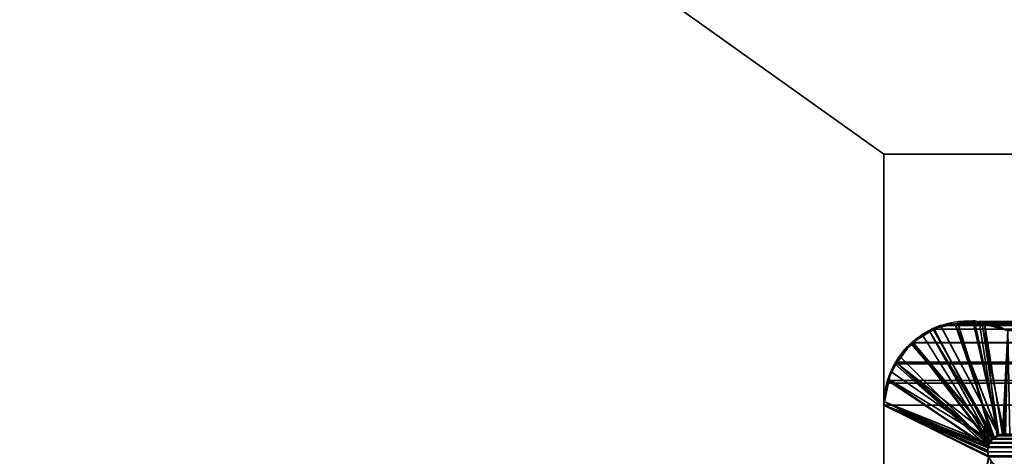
# Model space of a CAD drawing. Header units: millimetres. Extents: x -625 to 3625, y -115 to 71.
# Tile 749 of 1056: x 2483.82 to 2492.57, y 10.31 to 14.2. Entities that reach past the tile are written whole.
import ezdxf

# ---------------------------------------------------------------- set-up
doc = ezdxf.new("R2010")
doc.units = ezdxf.units.MM
doc.layers.add('151', color=7, linetype='Continuous', true_color=0xffffff)

# ---------------------------------------------------------------- blocks, each defined once
blk = doc.blocks.new('UG_SURFACE_003')
at = {"layer": '151', "color": 252, "linetype": 'Continuous', "lineweight": 35}
for points in [[(3625, -31, 2234.9999), (3625, 69, 2234.9999), (2275.0001, 69, 2234.9999), (2275.0001, -31, 2234.9999)], [(2425, -31, 2085), (2425, 69, 2085), (3474.9999, 69, 2085), (3474.9999, -31, 2085)]]:
    blk.add_3dface(points, dxfattribs=at)
blk = doc.blocks.new('UG_SURFACE_160')
at = {"layer": '151', "color": 46, "linetype": 'Continuous', "lineweight": 35}
for points in [[(2491.9355, 11.4492, 2016.5646), (2492.002, 11.4762, -5), (2491.9095, 11.4203, -5)], [(2491.9095, 11.4203, -5), (2492.002, 11.4762, -5), (2492.5196, 10.5024, -5), (2492.4779, 10.4776, -5)], [(2492.002, 11.4762, -5), (2491.9355, 11.4492, 2016.5646), (2492.1317, 11.4872, 2016.3684)], [(2492.4774, 10.4783, 2016.0224), (2492.4803, 10.4814, 2016.0198), (2492.1317, 11.4872, 2016.3684), (2491.9355, 11.4492, 2016.5646)], [(2492.1317, 11.4872, 2016.3684), (2492.1317, 11.4934, -5), (2492.002, 11.4762, -5)], [(2492.002, 11.4762, -5), (2492.1317, 11.4934, -5), (2492.5206, 10.503, -5), (2492.5196, 10.5024, -5)], [(2492.1317, 11.4934, -5), (2492.1317, 11.4872, 2016.3684), (2492.2888, 11.5176, 2016.2113)], [(2492.306, 11.5165, -5), (2492.1317, 11.4934, -5), (2492.2888, 11.5176, 2016.2113)], [(2492.2888, 11.5176, 2016.2113), (2492.1317, 11.4872, 2016.3684), (2492.4803, 10.4814, 2016.0198), (2492.5206, 10.4973, 2015.9793)], [(2492.5206, 10.503, -5), (2492.1317, 11.4934, -5), (2492.306, 11.5165, -5)], [(2492.306, 11.5165, -5), (2492.2888, 11.5176, 2016.2113), (2492.372, 11.4948, 2016.1281)], [(2492.372, 11.4948, 2016.1281), (2492.2888, 11.5176, 2016.2113), (2492.5206, 10.4973, 2015.9793)], [(2492.372, 11.4948, 2016.1281), (2492.3708, 11.4979, -5), (2492.306, 11.5165, -5)], [(2492.306, 11.5165, -5), (2492.3708, 11.4979, -5), (2492.5697, 10.5096, -5), (2492.5206, 10.503, -5)], [(2492.3708, 11.4979, -5), (2492.372, 11.4948, 2016.1281), (2492.6004, 11.4321, 2015.8994)], [(2492.6004, 11.4321, 2015.8994), (2492.6004, 11.4321, -5), (2492.3708, 11.4979, -5)], [(2492.3708, 11.4979, -5), (2492.6004, 11.4321, -5), (2492.5795, 10.511, -5), (2492.5697, 10.5096, -5)], [(2492.5206, 10.4973, 2015.9793), (2492.5542, 10.5105, 2015.9457), (2492.6004, 11.4321, 2015.8994), (2492.372, 11.4948, 2016.1281)], [(2491.7557, 11.3275, -5), (2491.8394, 11.3959, 2016.6605), (2491.9026, 11.4309, 2016.5975)], [(2491.9026, 11.4309, 2016.5975), (2491.9095, 11.4203, -5), (2491.7557, 11.3275, -5)], [(2491.7557, 11.3275, -5), (2491.9095, 11.4203, -5), (2492.4779, 10.4776, -5), (2492.4695, 10.4727, -5)], [(2491.7557, 11.3275, -5), (2491.7595, 11.319, 2016.7403), (2491.8394, 11.3959, 2016.6605)], [(2491.8394, 11.3959, 2016.6605), (2491.7595, 11.319, 2016.7403), (2492.4405, 10.4365, 2016.0594)], [(2492.4405, 10.4365, 2016.0594), (2492.4498, 10.447, 2016.0501), (2491.9026, 11.4309, 2016.5975), (2491.8394, 11.3959, 2016.6605)], [(2491.9095, 11.4203, -5), (2491.9026, 11.4309, 2016.5975), (2491.9355, 11.4492, 2016.5646)], [(2492.4498, 10.447, 2016.0501), (2492.4774, 10.4783, 2016.0224), (2491.9355, 11.4492, 2016.5646), (2491.9026, 11.4309, 2016.5975)], [(2492.6004, 11.4321, 2015.8994), (2492.5542, 10.5105, 2015.9457), (2492.5692, 10.5077, 2015.9309)], [(2492.5692, 10.5077, 2015.9309), (2492.6183, 10.4987, 2015.8815), (2492.6004, 11.4321, 2015.8994)], [(2491.7397, 11.3178, -5), (2491.6108, 11.1446, 2016.8893), (2491.6389, 11.2028, 2016.8612)], [(2491.7397, 11.3178, -5), (2491.6155, 11.1426, -5), (2491.6108, 11.1446, 2016.8893)], [(2491.6155, 11.1426, -5), (2491.7397, 11.3178, -5), (2492.4695, 10.4727, -5)], [(2491.7397, 11.3178, -5), (2491.6389, 11.2028, 2016.8612), (2491.7595, 11.319, 2016.7403)], [(2492.4309, 10.4119, 2016.0689), (2492.4405, 10.4365, 2016.0594), (2491.7595, 11.319, 2016.7403), (2491.6389, 11.2028, 2016.8612)], [(2491.7595, 11.319, 2016.7403), (2491.7557, 11.3275, -5), (2491.7397, 11.3178, -5)], [(2492.4695, 10.4727, -5), (2491.7397, 11.3178, -5), (2491.7557, 11.3275, -5)], [(2491.6389, 11.2028, 2016.8612), (2491.6108, 11.1446, 2016.8893), (2492.4309, 10.4119, 2016.0689)], [(2491.5626, 11.0678, -5), (2491.5385, 10.9961, 2016.9613), (2491.6108, 11.1446, 2016.8893)], [(2492.424, 10.3934, 2016.0761), (2491.6108, 11.1446, 2016.8893), (2491.5385, 10.9961, 2016.9613)], [(2491.6108, 11.1446, 2016.8893), (2491.6155, 11.1426, -5), (2491.5626, 11.0678, -5)], [(2492.4695, 10.4727, -5), (2492.451, 10.4474, -5), (2491.5626, 11.0678, -5), (2491.6155, 11.1426, -5)], [(2491.6108, 11.1446, 2016.8893), (2492.424, 10.3934, 2016.0761), (2492.4309, 10.4119, 2016.0689)], [(2491.5626, 11.0678, -5), (2491.5476, 10.996, -5), (2491.5385, 10.9961, 2016.9613)], [(2491.5476, 10.996, -5), (2491.5626, 11.0678, -5), (2492.451, 10.4474, -5)], [(2491.5385, 10.9961, 2016.9613), (2491.5302, 10.9788, 2016.9697), (2491.5044, 10.7991, 2016.9954), (2492.424, 10.3934, 2016.0761)], [(2491.5066, 10.799, -5), (2491.5044, 10.7991, 2016.9954), (2491.5302, 10.9788, 2016.9697)], [(2491.5066, 10.799, -5), (2491.5302, 10.9788, 2016.9697), (2491.5385, 10.9961, 2016.9613)], [(2491.5385, 10.9961, 2016.9613), (2491.5476, 10.996, -5), (2491.5066, 10.799, -5)], [(2492.451, 10.4474, -5), (2492.4345, 10.4249, -5), (2491.5066, 10.799, -5), (2491.5476, 10.996, -5)], [(2491.4999, 10.7678, -5), (2491.4999, 10.7678, 2017), (2491.5044, 10.7991, 2016.9954)], [(2491.5044, 10.7991, 2016.9954), (2491.5066, 10.799, -5), (2491.4999, 10.7678, -5)], [(2491.5044, 10.7991, 2016.9954), (2491.4999, 10.7678, 2017), (2492.4212, 10.3503, 2016.0789), (2492.4212, 10.3519, 2016.0787)], [(2491.4999, 10.7678, -5), (2491.5066, 10.799, -5), (2492.4345, 10.4249, -5), (2492.4316, 10.4125, -5)], [(2491.4999, 10.7678, -5), (2491.4999, 5, -5), (2491.4999, 5, 2017), (2491.4999, 10.7678, 2017)], [(2491.4999, 10.7678, -5), (2492.4316, 10.4125, -5), (2492.4264, 10.3904, -5)], [(2491.4999, 5, -5), (2491.4999, 10.7678, -5), (2492.4307, 10.3086, -5), (2492.4541, 10.2719, -5)], [(2491.4999, 10.7678, -5), (2492.4207, 10.3671, -5), (2492.4233, 10.3523, -5)], [(2492.4264, 10.3904, -5), (2492.4207, 10.3671, -5), (2491.4999, 10.7678, -5)], [(2492.4233, 10.3523, -5), (2492.4304, 10.3092, -5), (2492.4307, 10.3086, -5), (2491.4999, 10.7678, -5)], [(2492.4304, 10.3094, 2016.0697), (2492.4212, 10.3503, 2016.0789), (2491.4999, 10.7678, 2017), (2491.4999, 5, 2017)], [(2491.5044, 10.7991, 2016.9954), (2492.4212, 10.3519, 2016.0787), (2492.4238, 10.3911, 2016.0761)], [(2492.4238, 10.3911, 2016.0761), (2492.424, 10.3934, 2016.0761), (2491.5044, 10.7991, 2016.9954)], [(2492.4779, 10.4776, -5), (2492.5196, 10.5024, -5), (2492.5206, 10.4973, 2015.9793)], [(2492.5206, 10.4973, 2015.9793), (2492.4803, 10.4814, 2016.0198), (2492.4779, 10.4776, -5)], [(2492.5206, 10.4973, 2015.9793), (2492.5196, 10.5024, -5), (2492.5206, 10.503, -5)], [(2492.5692, 10.5077, 2015.9309), (2492.5542, 10.5105, 2015.9457), (2492.5206, 10.503, -5)], [(2492.5542, 10.5105, 2015.9457), (2492.5206, 10.4973, 2015.9793), (2492.5206, 10.503, -5)], [(2492.5206, 10.503, -5), (2492.5697, 10.5096, -5), (2492.5692, 10.5077, 2015.9309)], [(2492.5692, 10.5077, 2015.9309), (2492.5697, 10.5096, -5), (2492.5795, 10.511, -5)], [(2492.6183, 10.4987, 2015.8815), (2492.5692, 10.5077, 2015.9309), (2492.5795, 10.511, -5)], [(2492.4309, 10.4119, 2016.0689), (2492.424, 10.3934, 2016.0761), (2492.4264, 10.3904, -5)], [(2492.4264, 10.3904, -5), (2492.4316, 10.4125, -5), (2492.4309, 10.4119, 2016.0689)], [(2492.4405, 10.4365, 2016.0594), (2492.4309, 10.4119, 2016.0689), (2492.4316, 10.4125, -5)], [(2492.4316, 10.4125, -5), (2492.4345, 10.4249, -5), (2492.4498, 10.447, 2016.0501)], [(2492.4498, 10.447, 2016.0501), (2492.4405, 10.4365, 2016.0594), (2492.4316, 10.4125, -5)], [(2492.4345, 10.4249, -5), (2492.451, 10.4474, -5), (2492.4498, 10.447, 2016.0501)], [(2492.4774, 10.4783, 2016.0224), (2492.4498, 10.447, 2016.0501), (2492.451, 10.4474, -5)], [(2492.451, 10.4474, -5), (2492.4695, 10.4727, -5), (2492.4774, 10.4783, 2016.0224)], [(2492.4695, 10.4727, -5), (2492.4779, 10.4776, -5), (2492.4774, 10.4783, 2016.0224)], [(2492.4803, 10.4814, 2016.0198), (2492.4774, 10.4783, 2016.0224), (2492.4779, 10.4776, -5)], [(2492.4233, 10.3523, -5), (2492.4207, 10.3671, -5), (2492.4238, 10.3911, 2016.0761)], [(2492.4207, 10.3671, -5), (2492.4264, 10.3904, -5), (2492.4238, 10.3911, 2016.0761)], [(2492.4238, 10.3911, 2016.0761), (2492.4212, 10.3519, 2016.0787), (2492.4233, 10.3523, -5)], [(2492.4233, 10.3523, -5), (2492.4212, 10.3519, 2016.0787), (2492.4212, 10.3503, 2016.0789)], [(2492.4212, 10.3503, 2016.0789), (2492.4304, 10.3094, 2016.0697), (2492.4233, 10.3523, -5)], [(2492.4233, 10.3523, -5), (2492.4304, 10.3094, 2016.0697), (2492.4304, 10.3092, 2016.0697)], [(2492.4304, 10.3092, 2016.0697), (2492.4304, 10.3092, -5), (2492.4233, 10.3523, -5)], [(2492.424, 10.3934, 2016.0761), (2492.4238, 10.3911, 2016.0761), (2492.4264, 10.3904, -5)]]:
    blk.add_3dface(points, dxfattribs=at)
blk = doc.blocks.new('UG_SURFACE_161')
at = {"layer": '151', "color": 46, "linetype": 'Continuous', "lineweight": 35}
for points in [[(2492.4619, 10.4651, 2016.0382), (2491.9469, 11.4439, 2016.5532), (2491.9987, 11.475, 2016.5014), (2492.1591, 11.4924, 2016.3407)], [(2491.9987, 11.475, 2016.5014), (2491.9469, 11.4439, 2016.5532), (3408.0551, 11.451, 2016.5551)], [(2492.1591, 11.4924, 2016.3407), (2491.9987, 11.475, 2016.5014), (3408.0551, 11.451, 2016.5551)], [(2492.1591, 11.4924, 2016.3407), (3407.8403, 11.4926, 2016.3403), (3407.7113, 11.5176, 2016.2113)], [(2492.3449, 11.5126, 2016.155), (2492.1591, 11.4924, 2016.3407), (3407.7113, 11.5176, 2016.2113)], [(2492.1591, 11.4924, 2016.3407), (2492.3449, 11.5126, 2016.155), (2492.5056, 10.4968, 2015.9945), (2492.47, 10.4711, 2016.0298)], [(3408.0551, 11.451, 2016.5551), (3407.8403, 11.4926, 2016.3403), (2492.1591, 11.4924, 2016.3407)], [(2492.47, 10.4711, 2016.0298), (2492.4619, 10.4651, 2016.0382), (2492.1591, 11.4924, 2016.3407)], [(2492.3449, 11.5126, 2016.155), (3407.7113, 11.5176, 2016.2113), (3407.6087, 11.4895, 2016.1088)], [(3407.6087, 11.4895, 2016.1088), (2492.3928, 11.4975, 2016.1071), (2492.3449, 11.5126, 2016.155)], [(2492.5058, 10.4968, 2015.9941), (2492.5056, 10.4968, 2015.9945), (2492.3449, 11.5126, 2016.155), (2492.3928, 11.4975, 2016.1071)], [(2492.3928, 11.4975, 2016.1071), (3407.6087, 11.4895, 2016.1088), (3407.3994, 11.4321, 2015.8994)], [(3407.3994, 11.4321, 2015.8994), (2492.6004, 11.4321, 2015.8994), (2492.3928, 11.4975, 2016.1071)], [(2492.3928, 11.4975, 2016.1071), (2492.6004, 11.4321, 2015.8994), (2492.5716, 10.5113, 2015.9285), (2492.5525, 10.5071, 2015.9473)], [(2492.5525, 10.5071, 2015.9473), (2492.5058, 10.4968, 2015.9941), (2492.3928, 11.4975, 2016.1071)], [(2491.751, 11.3262, 2016.7491), (3408.0646, 11.4492, 2016.5646), (3408.0551, 11.451, 2016.5551)], [(3408.0551, 11.451, 2016.5551), (2491.9469, 11.4439, 2016.5532), (2491.751, 11.3262, 2016.7491)], [(2491.751, 11.3262, 2016.7491), (3408.1604, 11.3959, 2016.6605), (3408.0646, 11.4492, 2016.5646)], [(2491.751, 11.3262, 2016.7491), (2491.9469, 11.4439, 2016.5532), (2492.4619, 10.4651, 2016.0382), (2492.4426, 10.4377, 2016.0575)], [(2491.751, 11.3262, 2016.7491), (3408.2437, 11.3158, 2016.7437), (3408.1604, 11.3959, 2016.6605)], [(2492.4364, 10.429, 2016.0635), (2491.6079, 11.1505, 2016.8922), (2491.745, 11.3227, 2016.7549), (2491.751, 11.3262, 2016.7491)], [(2491.745, 11.3227, 2016.7549), (2491.6079, 11.1505, 2016.8922), (3408.3879, 11.1477, 2016.8879)], [(2491.751, 11.3262, 2016.7491), (2491.745, 11.3227, 2016.7549), (3408.3612, 11.2028, 2016.8612)], [(2491.745, 11.3227, 2016.7549), (3408.3879, 11.1477, 2016.8879), (3408.3612, 11.2028, 2016.8612)], [(3408.3612, 11.2028, 2016.8612), (3408.2437, 11.3158, 2016.7437), (2491.751, 11.3262, 2016.7491)], [(2492.4426, 10.4377, 2016.0575), (2492.4364, 10.429, 2016.0635), (2491.751, 11.3262, 2016.7491)], [(2491.5967, 11.1364, 2016.9034), (2491.5357, 10.9873, 2016.9644), (3408.4651, 10.9881, 2016.9652)], [(2492.425, 10.3964, 2016.0749), (2491.5357, 10.9873, 2016.9644), (2491.5967, 11.1364, 2016.9034)], [(2491.6079, 11.1505, 2016.8922), (2491.5967, 11.1364, 2016.9034), (3408.4651, 10.9881, 2016.9652)], [(2491.5967, 11.1364, 2016.9034), (2491.6079, 11.1505, 2016.8922), (2492.4364, 10.429, 2016.0635), (2492.425, 10.3964, 2016.0749)], [(3408.4651, 10.9881, 2016.9652), (3408.3879, 11.1477, 2016.8879), (2491.6079, 11.1505, 2016.8922)], [(2492.4238, 10.3927, 2016.0761), (2491.4999, 10.7678, 2017), (2491.5261, 10.9643, 2016.9737), (2491.5357, 10.9873, 2016.9644)], [(2491.5261, 10.9643, 2016.9737), (2491.4999, 10.7678, 2017), (3408.5, 10.7678, 2017)], [(2491.5261, 10.9643, 2016.9737), (3408.4697, 10.9788, 2016.9697), (3408.4651, 10.9881, 2016.9652)], [(3408.4651, 10.9881, 2016.9652), (2491.5357, 10.9873, 2016.9644), (2491.5261, 10.9643, 2016.9737)], [(2491.5261, 10.9643, 2016.9737), (3408.5, 10.7678, 2017), (3408.4697, 10.9788, 2016.9697)], [(2492.425, 10.3964, 2016.0749), (2492.4238, 10.3927, 2016.0761), (2491.5357, 10.9873, 2016.9644)], [(2491.4999, 10.7678, 2017), (2491.4999, 5, 2017), (3408.5, 5, 2017), (3408.5, 10.7678, 2017)], [(2491.4999, 5, 2017), (2491.4999, 10.7678, 2017), (2492.4276, 10.3176, 2016.0725), (2492.4312, 10.3095, 2016.0689)], [(2491.4999, 10.7678, 2017), (2492.4209, 10.3523, 2016.0789), (2492.4276, 10.3176, 2016.0725)], [(2491.4999, 10.7678, 2017), (2492.4238, 10.3927, 2016.0761), (2492.4212, 10.3537, 2016.0789), (2492.4209, 10.3523, 2016.0789)], [(3407.5294, 10.4707, 2016.0294), (2492.47, 10.4711, 2016.0298), (2492.5056, 10.4968, 2015.9945)], [(3407.5198, 10.4814, 2016.0198), (2492.5056, 10.4968, 2015.9945), (2492.5058, 10.4968, 2015.9941)], [(3407.5198, 10.4814, 2016.0198), (3407.5294, 10.4707, 2016.0294), (2492.5056, 10.4968, 2015.9945)], [(3407.4931, 10.4919, 2015.9931), (2492.5058, 10.4968, 2015.9941), (2492.5525, 10.5071, 2015.9473)], [(2492.5058, 10.4968, 2015.9941), (3407.4931, 10.4919, 2015.9931), (3407.5198, 10.4814, 2016.0198)], [(3407.4457, 10.5105, 2015.9457), (2492.5525, 10.5071, 2015.9473), (2492.5716, 10.5113, 2015.9285)], [(3407.4457, 10.5105, 2015.9457), (3407.4476, 10.5097, 2015.9476), (2492.5525, 10.5071, 2015.9473)], [(2492.5525, 10.5071, 2015.9473), (3407.4476, 10.5097, 2015.9476), (3407.4931, 10.4919, 2015.9931)], [(3407.5749, 10.3964, 2016.0749), (2492.425, 10.3964, 2016.0749), (2492.4364, 10.429, 2016.0635)], [(2492.4364, 10.429, 2016.0635), (2492.4426, 10.4377, 2016.0575), (3407.558, 10.4384, 2016.0577)], [(3407.558, 10.4384, 2016.0577), (3407.5594, 10.4365, 2016.0594), (2492.4364, 10.429, 2016.0635)], [(3407.5594, 10.4365, 2016.0594), (3407.5749, 10.3964, 2016.0749), (2492.4364, 10.429, 2016.0635)], [(3407.558, 10.4384, 2016.0577), (2492.4426, 10.4377, 2016.0575), (2492.4619, 10.4651, 2016.0382)], [(3407.558, 10.4384, 2016.0577), (2492.4619, 10.4651, 2016.0382), (2492.47, 10.4711, 2016.0298)], [(2492.47, 10.4711, 2016.0298), (3407.5294, 10.4707, 2016.0294), (3407.558, 10.4384, 2016.0577)], [(3407.5787, 10.3537, 2016.0787), (2492.4276, 10.3176, 2016.0725), (2492.4209, 10.3523, 2016.0789)], [(2492.4209, 10.3523, 2016.0789), (2492.4212, 10.3537, 2016.0789), (3407.5787, 10.3537, 2016.0787)], [(3407.5787, 10.3537, 2016.0787), (2492.4212, 10.3537, 2016.0789), (2492.4238, 10.3927, 2016.0761)], [(2492.4238, 10.3927, 2016.0761), (2492.425, 10.3964, 2016.0749), (3407.5749, 10.3964, 2016.0749)], [(3407.5749, 10.3964, 2016.0749), (3407.5761, 10.3934, 2016.0761), (2492.4238, 10.3927, 2016.0761)], [(3407.5761, 10.3934, 2016.0761), (3407.5787, 10.3537, 2016.0787), (2492.4238, 10.3927, 2016.0761)], [(2492.4276, 10.3176, 2016.0725), (3407.5787, 10.3537, 2016.0787), (3407.5789, 10.3503, 2016.0789)], [(3407.5789, 10.3503, 2016.0789), (3407.5696, 10.3094, 2016.0697), (2492.4276, 10.3176, 2016.0725)], [(2492.4276, 10.3176, 2016.0725), (3407.5696, 10.3094, 2016.0697), (3407.5694, 10.3089, 2016.0694)], [(3407.5694, 10.3089, 2016.0694), (2492.4312, 10.3095, 2016.0689), (2492.4276, 10.3176, 2016.0725)]]:
    blk.add_3dface(points, dxfattribs=at)
blk = doc.blocks.new('UG_SURFACE_176')
at = {"layer": '151', "color": 31, "linetype": 'Continuous', "lineweight": 35}
for points in [[(2448.2501, -3.75, -5), (2443.7499, -3.75, -5), (2439.25, 50.25, -5), (2487.2501, 3.25, -5)], [(2439.25, 50.25, -5), (2487.5, 5, -5), (2487.5, 3.25, -5), (2487.2501, 3.25, -5)], [(2439.25, 50.25, -5), (2491.4999, 13, -5), (2491.4999, 5, -5), (2487.5, 5, -5)], [(2499.2499, 45.25, -5), (2495.5001, 13, -5), (2491.4999, 13, -5), (2439.25, 50.25, -5)], [(2439.25, 50.25, 2069.2501), (2491.4999, 13, 2017), (2495.5001, 13, 2013), (2499.2499, 45.25, 2009.2499)], [(2487.2501, 3.25, 2021.25), (2439.25, 50.25, 2069.2501), (2443.7499, -3.75, 2064.75), (2448.2501, -3.75, 2060.25)], [(2439.25, 50.25, 2069.2501), (2487.5, 5, 2020.9999), (2491.4999, 5, 2017), (2491.4999, 13, 2017)], [(2487.2501, 3.25, 2021.25), (2487.5, 3.25, 2020.9999), (2487.5, 5, 2020.9999), (2439.25, 50.25, 2069.2501)], [(2491.4999, 13, 2017), (2491.4999, 5, 2017), (2491.4999, 5, -5), (2491.4999, 13, -5)], [(2491.4999, 13, 2017), (2491.4999, 13, -5), (2495.5001, 13, -5), (2495.5001, 13, 2013)]]:
    blk.add_3dface(points, dxfattribs=at)
blk = doc.blocks.new('UG_SURFACE_178')
at = {"layer": '151', "color": 31, "linetype": 'Continuous', "lineweight": 35}
for points in [[(3460.7501, -34.75, 2069.2501), (3460.7501, 50.25, 2069.2501), (2439.25, 50.25, 2069.2501), (2439.25, -34.75, 2069.2501)], [(2439.25, 50.25, 2069.2501), (2491.4999, 13, 2017), (2491.4999, 5, 2017), (2487.5, 5, 2020.9999)], [(2448.2501, -3.75, 2060.25), (2443.7499, -3.75, 2064.75), (2439.25, 50.25, 2069.2501), (2487.5, 5, 2020.9999)], [(2499.2499, 45.25, 2009.2499), (2495.5001, 13, 2013), (2491.4999, 13, 2017), (2439.25, 50.25, 2069.2501)], [(3408.5, 13, 2017), (3408.5, 5, 2017), (2491.4999, 5, 2017), (2491.4999, 13, 2017)], [(3404.5, 13, 2013), (3408.5, 13, 2017), (2491.4999, 13, 2017), (2495.5001, 13, 2013)]]:
    blk.add_3dface(points, dxfattribs=at)

msp = doc.modelspace()

# ---------------------------------------------------------------- linework, layer by layer
at = {"layer": '151', "color": 252, "linetype": 'Continuous', "lineweight": -3, "true_color": 0x939598}
for p, q in [((2491.5, 13, 2017), (2491.5, 5, 2017)), ((2491.5, 13, 2017), (2491.5, 13, -5)), ((3408.5, 13, 2017), (2491.5, 13, 2017)), ((2491.5, 13, 2017), (2491.5, 5, 2017)), ((2495.5, 13, 2013), (2491.5, 13, 2017)), ((2491.5, 13, 2017), (2495.5, 13, 2013)), ((2491.5, 13, -5), (2491.5, 5, -5)), ((2495.5, 13, -5), (2491.5, 13, -5)), ((2491.5, 10.7678, 2017), (2491.5, 10.7678, -5)), ((2491.5, 10.7678, 2017), (2491.5, 5, 2017)), ((2491.5, 10.7678, -5), (2491.5, 5, -5)), ((2491.5, 10.7678, 2017), (2491.5, 5, 2017)), ((3408.5, 10.7678, 2017), (2491.5, 10.7678, 2017))]:
    msp.add_line(p, q, dxfattribs=at)
at = {"layer": '151', "color": 252, "linetype": 'Continuous', "lineweight": -3, "true_color": 0x939598, "extrusion": (0, 0, -1)}
msp.add_arc((-2492.2507, 10.7678, 5), 0.7507, 0, 117.76528, dxfattribs=at)
at = {"layer": '151', "color": 252, "linetype": 'Continuous', "lineweight": -3, "true_color": 0x939598}
msp.add_arc((2492.5697, 10.3622, -5), 0.1491, 63.27542, 270, dxfattribs=at)
for points, knots in [([(2491.5, 10.7678, 2017), (2491.5, 10.8345, 2017), (2491.5093, 10.9021, 2016.9907), (2491.543, 11.0262, 2016.957), (2491.5675, 11.0845, 2016.9325), (2491.6379, 11.2096, 2016.8621), (2491.6895, 11.2721, 2016.8105), (2491.8223, 11.3931, 2016.6777), (2491.9096, 11.4432, 2016.5904), (2492.1109, 11.515, 2016.3891), (2492.2296, 11.5272, 2016.2704), (2492.4318, 11.5016, 2016.0682), (2492.5187, 11.4752, 2015.9813), (2492.6005, 11.4321, 2015.8995)], [0, 0, 0, 0, 0.103365, 0.103365, 0.20588, 0.20588, 0.351028, 0.351028, 0.553091, 0.553091, 0.808468, 0.808468, 1, 1, 1, 1]), ([(2492.6367, 10.4954, 2015.8633), (2492.616, 10.5058, 2015.884), (2492.5936, 10.511, 2015.9064), (2492.5493, 10.5116, 2015.9507), (2492.5267, 10.5068, 2015.9733), (2492.49, 10.4894, 2016.01), (2492.475, 10.4789, 2016.025), (2492.4522, 10.455, 2016.0478), (2492.4434, 10.4428, 2016.0566), (2492.4309, 10.418, 2016.0691), (2492.4265, 10.4057, 2016.0735), (2492.4211, 10.3798, 2016.0789), (2492.4201, 10.3658, 2016.0799), (2492.4218, 10.3404, 2016.0782), (2492.4241, 10.3285, 2016.0759), (2492.4311, 10.3062, 2016.0689), (2492.4359, 10.2956, 2016.0641), (2492.4502, 10.2715, 2016.0498), (2492.461, 10.2591, 2016.039), (2492.4885, 10.2355, 2016.0115), (2492.5064, 10.2259, 2015.9936), (2492.5394, 10.2155, 2015.9606), (2492.5546, 10.2132, 2015.9454), (2492.5697, 10.2132, 2015.9303)], [0, 0, 0, 0, 0.141548, 0.141548, 0.284666, 0.284666, 0.389443, 0.389443, 0.46611, 0.46611, 0.526803, 0.526803, 0.58803, 0.58803, 0.641999, 0.641999, 0.697808, 0.697808, 0.78399, 0.78399, 0.903767, 0.903767, 1, 1, 1, 1])]:
    msp.add_open_spline(points, degree=3, knots=knots, dxfattribs=at)
msp.add_rational_spline([(2491.5, 10.7678, 2017), (2491.5, 11.1915, 2017), (2491.7706, 11.5633, 2016.7294), (2492.2255, 11.6295, 2016.2745), (2492.6005, 11.4321, 2015.8995)], [1, 0.758396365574, 0.677861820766, 0.758396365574, 1], degree=4, dxfattribs=at)
msp.add_rational_spline([(2492.6367, 10.4954, 2015.8633), (2492.5991, 10.5143, 2015.9009), (2492.5481, 10.5218, 2015.9519), (2492.5009, 10.501, 2015.9991), (2492.4384, 10.4444, 2016.0616), (2492.413, 10.3994, 2016.087), (2492.4155, 10.3479, 2016.0845), (2492.4458, 10.2692, 2016.0542), (2492.4786, 10.2294, 2016.0214), (2492.5275, 10.2132, 2015.9725), (2492.5697, 10.2132, 2015.9303)], [1, 1, 0.979485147, 1, 1, 0.979485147, 1, 1, 0.979485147, 1, 1], degree=4, knots=[0, 0, 0, 0, 0, 0.333333, 0.333333, 0.333333, 0.666667, 0.666667, 0.666667, 1, 1, 1, 1, 1], dxfattribs=at)

# ---------------------------------------------------------------- block references
for name in ['UG_SURFACE_003', 'UG_SURFACE_176', 'UG_SURFACE_178', 'UG_SURFACE_160', 'UG_SURFACE_161']:
    msp.add_blockref(name, (0, 0), dxfattribs=at)

doc.saveas('drawing.dxf')
